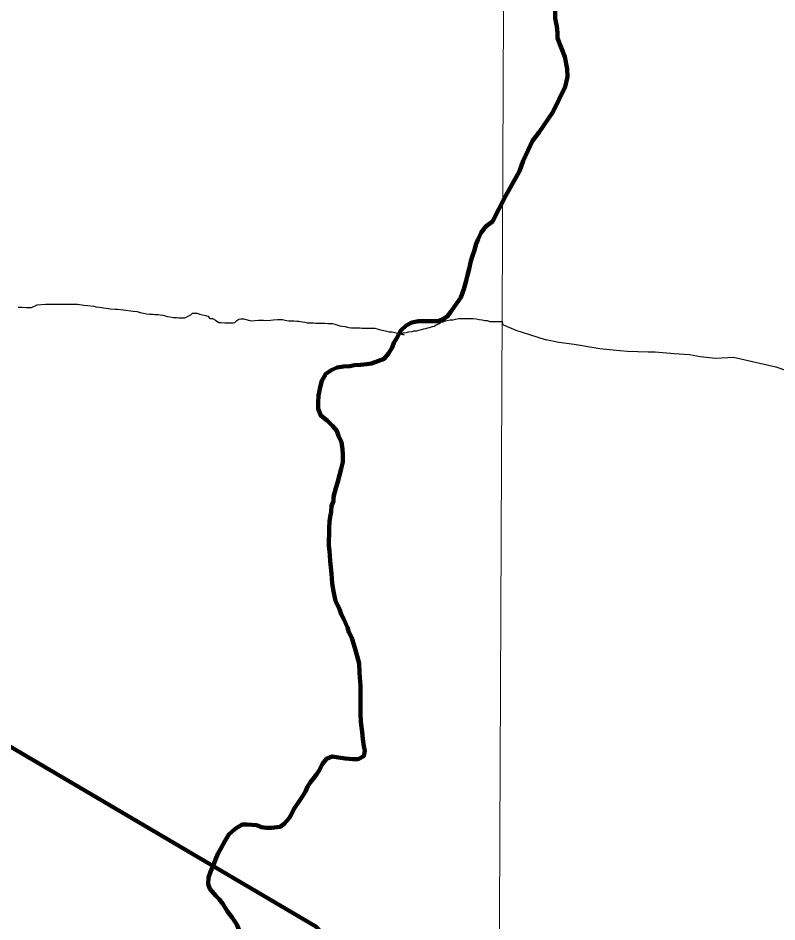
# Model space of a CAD drawing. Extents: x 553962 to 842807, y 8883888 to 9032388.
# Drawn here: x 659476 to 667576, y 8939787 to 8949437 of the extents above; entities that cross this region are included whole.
import ezdxf

# ---------------------------------------------------------------- set-up
doc = ezdxf.new("R2010")
doc.units = 0
doc.header["$LTSCALE"] = 150
for name, color, linetype, lineweight in [('1', 7, 'Continuous', 13), ('12', 7, 'Continuous', 25), ('24', 7, 'Continuous', 25), ('53', 7, 'Continuous', 106), ('9', 7, 'Continuous', 90)]:
    doc.layers.add(name, color=color, linetype=linetype, lineweight=lineweight)

msp = doc.modelspace()

# ---------------------------------------------------------------- linework, layer by layer
at = {"layer": '1'}
msp.add_lwpolyline([(664968.2, 9023436.8), (664657.1, 8949509), (664397.1, 8890880.2)], dxfattribs=at)
at = {"layer": '12'}
msp.add_line((664642.2, 8946198.1), (664648, 8946164.2), dxfattribs=at)
for points in [[(659477.7, 8946351.3), (659498.3, 8946349.8), (659518.3, 8946349.7), (659563.3, 8946346.8), (659585.8, 8946346.7), (659618.3, 8946346.5), (659678.6, 8946376.1)], [(659678.6, 8946376.1), (659768.6, 8946383.1), (659803.7, 8946382.8), (659828.7, 8946382.7), (659886.2, 8946382.3), (659911.2, 8946382.1), (659968.7, 8946381.7), (660001.2, 8946381.5), (660073.8, 8946381), (660108.8, 8946380.8), (660178.7, 8946372.8), (660218.7, 8946367.6), (660283.7, 8946362.1), (660306.2, 8946354.5), (660346.1, 8946349.2), (660388.6, 8946343.9), (660441.1, 8946336), (660463.6, 8946333.4), (660511.1, 8946330.6), (660536.1, 8946327.9), (660598.5, 8946322.5), (660626, 8946319.8), (660678.5, 8946311.9), (660703.5, 8946309.3), (660746, 8946304), (660778.4, 8946293.8), (660813.4, 8946286), (660845.8, 8946278.3), (660880.8, 8946275.6), (660913.3, 8946275.3), (660940.8, 8946272.7), (660970.8, 8946272.4), (660993.3, 8946267.3), (661020.8, 8946264.6), (661045.8, 8946259.4), (661070.7, 8946251.8), (661098.2, 8946246.6), (661133.2, 8946241.3), (661165.7, 8946238.6), (661193.2, 8946235.9), (661228.2, 8946235.7), (661255.7, 8946235.5), (661285.8, 8946250.3), (661318.5, 8946270.2), (661338.6, 8946285), (661358.6, 8946287.4), (661388.6, 8946287.2), (661413.5, 8946274.5), (661446, 8946266.8), (661476, 8946261.6), (661500.9, 8946253.9), (661523.3, 8946231.2), (661553.2, 8946228.5), (661583.2, 8946213.3), (661618, 8946188.1), (661643, 8946187.9), (661683, 8946182.6), (661703, 8946182.5), (661730.5, 8946182.3), (661750.5, 8946182.2), (661770.5, 8946182), (661790.5, 8946186.9), (661810.7, 8946206.8), (661833.3, 8946221.7), (661853.4, 8946226.6), (661883.4, 8946226.3), (661963.2, 8946203.3)], [(661963.2, 8946203.3), (662043.3, 8946210.3), (662068.3, 8946210.1), (662095.8, 8946209.9), (662115.9, 8946209.8), (662170.9, 8946211.9), (662198.5, 8946216.8), (662246, 8946218.9), (662278.5, 8946218.7), (662298.5, 8946218.6), (662326, 8946213.4), (662365.9, 8946205.6), (662388.4, 8946203), (662420.9, 8946202.8), (662451, 8946202.6), (662473.4, 8946199.9), (662508.4, 8946194.7), (662535.9, 8946189.5), (662563.4, 8946184.3), (662598.3, 8946181.6), (662628.4, 8946181.4), (662655.9, 8946178.7), (662690.9, 8946178.5), (662723.4, 8946178.2), (662750.9, 8946178.1), (662783.4, 8946177.8), (662810.9, 8946177.7), (662833.4, 8946175), (662855.9, 8946169.8), (662878.3, 8946162.2), (662910.8, 8946152), (662933.3, 8946149.3), (662968.2, 8946144.1), (663003.2, 8946133.8), (663030.7, 8946131.1), (663058.2, 8946131), (663088.2, 8946130.8), (663128.2, 8946130.5), (663150.7, 8946127.8), (663198.2, 8946127.5), (663223.2, 8946124.9), (663253.2, 8946124.7), (663283.2, 8946124.5), (663360.6, 8946103.9)], [(663597.8, 8946054.8), (663535.5, 8946075.2), (663565.5, 8946075), (663585.5, 8946074.9), (663620.5, 8946079.7), (663643.1, 8946087), (663683.2, 8946091.8), (663703.2, 8946096.7), (663728.2, 8946099), (663758.3, 8946106.3), (663783.3, 8946111.1), (663808.4, 8946118.5), (663828.5, 8946123.4), (663848.5, 8946128.2), (663868.5, 8946133.1), (663898.6, 8946142.9), (663918.7, 8946147.8), (663938.8, 8946162.7), (663966.4, 8946172.5), (663989, 8946189.9), (664009.1, 8946194.8), (664036.7, 8946204.6), (664056.7, 8946209.5), (664086.8, 8946214.3), (664119.3, 8946216.6), (664144.3, 8946221.4), (664179.4, 8946228.7), (664199.4, 8946228.6), (664226.9, 8946228.4), (664246.9, 8946228.2), (664266.9, 8946228.1), (664287, 8946228), (664312, 8946227.8), (664332, 8946227.7), (664364.5, 8946227.5), (664396.9, 8946219.7), (664429.4, 8946214.5), (664456.9, 8946209.3), (664481.9, 8946206.7), (664511.8, 8946198.9), (664531.8, 8946198.8), (664561.8, 8946198.6), (664591.9, 8946198.4), (664619.4, 8946198.2), (664642.2, 8946198.1)], [(664648, 8946164.2), (664788.5, 8946106.5), (665103.6, 8946005.6), (665109.8, 8946004.3)], [(663360.6, 8946103.9), (663413, 8946093.6), (663438, 8946088.4), (663470.5, 8946085.7), (663597.8, 8946054.8)], [(665109.8, 8946004.3), (665247.8, 8945976), (665412.8, 8945953.7), (665687.2, 8945908.2), (665900.9, 8945888.2)], [(665900.9, 8945888.2), (665982.2, 8945880.6), (666202.6, 8945874.9)], [(666202.6, 8945874.9), (666275.7, 8945873), (666478.5, 8945857.2)], [(666478.5, 8945857.2), (666643.1, 8945844.4), (666761.4, 8945822.1), (666919.1, 8945806.1), (667051.8, 8945813.4)], [(667051.8, 8945813.4), (667113.8, 8945816.9), (667562.9, 8945712.1), (667679.5, 8945672.9), (667863.7, 8945588.3), (668351.7, 8945437.2), (668487.4, 8945403.3), (668487.6, 8945403.3)]]:
    msp.add_lwpolyline(points, dxfattribs=at)
at = {"layer": '24'}
for points in [[(664829.8, 8947803.3), (664867.6, 8947912.5), (664966.8, 8948127.8), (665039.6, 8948220.2), (665182.5, 8948431.5), (665314.9, 8948703.3), (665339.6, 8948809.3), (665338, 8948895), (665313.2, 8949024), (665234.2, 8949220.9), (665232.7, 8949279.6), (665225, 8949346.5), (665209.5, 8949437.1)], [(663068.8, 8945730.6), (663131.3, 8945735.3), (663198.9, 8945742.4), (663249, 8945749.7), (663384.3, 8945799), (663429.7, 8945856.3), (663470, 8945921.2), (663487.7, 8945971.1), (663523, 8946026), (663558.4, 8946098.4), (663618.7, 8946153.1), (663678.9, 8946185.3), (663749, 8946202.5), (663959.2, 8946201.4), (664019.3, 8946225.1), (664060.5, 8946254.5), (664092.8, 8946295.7), (664128.1, 8946345.7), (664157.6, 8946392.7), (664200.5, 8946455.3), (664234, 8946542.6), (664260.5, 8946630.8), (664274.2, 8946692.6), (664292, 8946760.1), (664309.9, 8946842.6), (664327.7, 8946897.5), (664345.4, 8946947.4), (664365.8, 8947027.4), (664386, 8947077.3), (664418.9, 8947147.2), (664471.8, 8947217), (664539.5, 8947266.7), (664677.1, 8947534.4), (664829.8, 8947803.3)], [(662794.6, 8943803), (662795.5, 8943990.7), (662800.8, 8944060.7), (662806.1, 8944113.2), (662816.3, 8944165.7), (662821.6, 8944230.7), (662841.9, 8944278.1), (662844.6, 8944325.7), (662867.6, 8944418.1), (662885.3, 8944475.6), (662905.7, 8944558), (662923.6, 8944625.5), (662943.9, 8944695.4), (662944.3, 8944780.5), (662939.5, 8944835.6), (662927.4, 8944910.7), (662895.2, 8944975.9), (662877.9, 8945028.6), (662833.1, 8945083.8), (662775.8, 8945141.7), (662706, 8945192.1), (662678.8, 8945264.8), (662679.1, 8945327.3), (662682, 8945407.3), (662699.9, 8945494.8), (662720.2, 8945562.3), (662760.6, 8945637.1), (662825.9, 8945681.8), (662883.5, 8945706.5), (662948.6, 8945716.2), (663016.2, 8945720.9), (663068.8, 8945730.6)], [(661583.1, 8940454), (661608.4, 8940513.9), (661636.2, 8940563.8), (661684.1, 8940648.6), (661724.5, 8940718.5), (661794.8, 8940780.7), (661867.6, 8940825.3), (661920.1, 8940827.6), (662020.2, 8940819.5), (662075.1, 8940799.2), (662125.1, 8940791.5), (662180.2, 8940791.2), (662272.8, 8940800.7), (662315.5, 8940833), (662370.8, 8940895.3), (662396.1, 8940937.7), (662421.3, 8940990.1), (662471.7, 8941069.9), (662507, 8941122.3), (662544.8, 8941179.6), (662565, 8941229.6), (662595.3, 8941274.4), (662625.5, 8941314.3), (662660.7, 8941361.7), (662688.5, 8941404.1), (662726.3, 8941473.9), (662766.6, 8941526.3), (662829.3, 8941553.5), (662896.8, 8941540.6), (662969.3, 8941530.2), (663049.3, 8941524.8), (663106.8, 8941524.5), (663166.2, 8941557.2), (663177.3, 8941611.7), (663167.5, 8941661.8), (663155.4, 8941736.9), (663148.2, 8941817.1), (663143.5, 8941867.1), (663133.7, 8941927.2), (663131.6, 8942007.3), (663129.5, 8942092.4), (663130.5, 8942310.1), (663123.4, 8942397.7), (663121.1, 8942447.7), (663116.6, 8942545.3), (663096.9, 8942623), (663069.8, 8942713.2), (663052.6, 8942768.3), (663037.8, 8942820.9), (663008.1, 8942881.2), (662990.8, 8942928.8), (662953.6, 8943019.1), (662923.9, 8943071.8), (662906.6, 8943124.4), (662864.5, 8943214.7), (662854.7, 8943264.8), (662840, 8943334.9), (662830.3, 8943402.5), (662825.6, 8943455.1), (662820.8, 8943502.6), (662816.1, 8943572.7), (662808.9, 8943637.8), (662804.2, 8943700.4), (662799.4, 8943750.4), (662794.6, 8943803)], [(661761.8, 8939000.7), (661762.8, 8939267), (661773.1, 8939337), (661780.9, 8939392), (661798.7, 8939457), (661821.5, 8939521.9), (661839.4, 8939601.9), (661839.8, 8939689.5), (661812.6, 8939759.7), (661762.9, 8939832.5), (661710.7, 8939897.8), (661661, 8939978.2), (661621.2, 8940028.4), (661586.3, 8940063.6), (661524.1, 8940141.5), (661506.8, 8940189.1), (661509.7, 8940261.7), (661530, 8940321.6), (661565.4, 8940401.5), (661583.1, 8940454)]]:
    msp.add_lwpolyline(points, dxfattribs=at)
msp.add_spline([(665209.5, 8949437.1), (665261.8, 8949907.3), (665888.8, 8950560.5), (666750.9, 8951187.5), (667665.3, 8951814.5), (668344.5, 8952363.1), (668788.7, 8952911.7), (669180.6, 8953564.9), (669154.4, 8954270.2), (669755.3, 8954662.1), (670486.8, 8955027.9), (671218.3, 8955785.5), (671166.1, 8956360.3), (671531.8, 8956726), (671479.6, 8956987.3), (670957.1, 8957405.3), (670695.8, 8957849.4), (671139.9, 8958502.5), (671845.3, 8959207.9), (672394, 8958789.9), (673047.1, 8959234), (673465.1, 8959834.9), (673177.7, 8960461.9), (673987.6, 8960749.3), (675163.2, 8960879.9), (676103.7, 8960906.1), (677253.2, 8961428.6), (677697.4, 8961559.2), (678115.4, 8962133.9), (678611.8, 8962369.1), (678820.8, 8962919.9), (679291, 8963704.1), (679918, 8964226.8), (679944.1, 8964697.3), (679709, 8965272.3), (679291, 8966004.2), (678115.4, 8966945.2)], degree=3, dxfattribs=at)
at = {"layer": '53'}
for points in [[(664829.8, 8947803.3), (664867.6, 8947912.5), (664966.8, 8948127.8), (665039.6, 8948220.2), (665182.5, 8948431.5), (665314.9, 8948703.3), (665339.6, 8948809.3), (665338, 8948895), (665313.2, 8949024), (665234.2, 8949220.9), (665232.7, 8949279.6), (665225, 8949346.5), (665209.5, 8949437.1)], [(663068.8, 8945730.6), (663131.3, 8945735.3), (663198.9, 8945742.4), (663249, 8945749.7), (663384.3, 8945799), (663429.7, 8945856.3), (663470, 8945921.2), (663487.7, 8945971.1), (663523, 8946026), (663558.4, 8946098.4), (663618.7, 8946153.1), (663678.9, 8946185.3), (663749, 8946202.5), (663959.2, 8946201.4), (664019.3, 8946225.1), (664060.5, 8946254.5), (664092.8, 8946295.7), (664128.1, 8946345.7), (664157.6, 8946392.7), (664200.5, 8946455.3), (664234, 8946542.6), (664260.5, 8946630.8), (664274.2, 8946692.6), (664292, 8946760.1), (664309.9, 8946842.6), (664327.7, 8946897.5), (664345.4, 8946947.4), (664365.8, 8947027.4), (664386, 8947077.3), (664418.9, 8947147.2), (664471.8, 8947217), (664539.5, 8947266.7), (664677.1, 8947534.4), (664829.8, 8947803.3)], [(662794.6, 8943803), (662795.5, 8943990.7), (662800.8, 8944060.7), (662806.1, 8944113.2), (662816.3, 8944165.7), (662821.6, 8944230.7), (662841.9, 8944278.1), (662844.6, 8944325.7), (662867.6, 8944418.1), (662885.3, 8944475.6), (662905.7, 8944558), (662923.6, 8944625.5), (662943.9, 8944695.4), (662944.3, 8944780.5), (662939.5, 8944835.6), (662927.4, 8944910.7), (662895.2, 8944975.9), (662877.9, 8945028.6), (662833.1, 8945083.8), (662775.8, 8945141.7), (662706, 8945192.1), (662678.8, 8945264.8), (662679.1, 8945327.3), (662682, 8945407.3), (662699.9, 8945494.8), (662720.2, 8945562.3), (662760.6, 8945637.1), (662825.9, 8945681.8), (662883.5, 8945706.5), (662948.6, 8945716.2), (663016.2, 8945720.9), (663068.8, 8945730.6)], [(661583.1, 8940454), (661608.4, 8940513.9), (661636.2, 8940563.8), (661684.1, 8940648.6), (661724.5, 8940718.5), (661794.8, 8940780.7), (661867.6, 8940825.3), (661920.1, 8940827.6), (662020.2, 8940819.5), (662075.1, 8940799.2), (662125.1, 8940791.5), (662180.2, 8940791.2), (662272.8, 8940800.7), (662315.5, 8940833), (662370.8, 8940895.3), (662396.1, 8940937.7), (662421.3, 8940990.1), (662471.7, 8941069.9), (662507, 8941122.3), (662544.8, 8941179.6), (662565, 8941229.6), (662595.3, 8941274.4), (662625.5, 8941314.3), (662660.7, 8941361.7), (662688.5, 8941404.1), (662726.3, 8941473.9), (662766.6, 8941526.3), (662829.3, 8941553.5), (662896.8, 8941540.6), (662969.3, 8941530.2), (663049.3, 8941524.8), (663106.8, 8941524.5), (663166.2, 8941557.2), (663177.3, 8941611.7), (663167.5, 8941661.8), (663155.4, 8941736.9), (663148.2, 8941817.1), (663143.5, 8941867.1), (663133.7, 8941927.2), (663131.6, 8942007.3), (663129.5, 8942092.4), (663130.5, 8942310.1), (663123.4, 8942397.7), (663121.1, 8942447.7), (663116.6, 8942545.3), (663096.9, 8942623), (663069.8, 8942713.2), (663052.6, 8942768.3), (663037.8, 8942820.9), (663008.1, 8942881.2), (662990.8, 8942928.8), (662953.6, 8943019.1), (662923.9, 8943071.8), (662906.6, 8943124.4), (662864.5, 8943214.7), (662854.7, 8943264.8), (662840, 8943334.9), (662830.3, 8943402.5), (662825.6, 8943455.1), (662820.8, 8943502.6), (662816.1, 8943572.7), (662808.9, 8943637.8), (662804.2, 8943700.4), (662799.4, 8943750.4), (662794.6, 8943803)], [(661761.8, 8939000.7), (661762.8, 8939267), (661773.1, 8939337), (661780.9, 8939392), (661798.7, 8939457), (661821.5, 8939521.9), (661839.4, 8939601.9), (661839.8, 8939689.5), (661812.6, 8939759.7), (661762.9, 8939832.5), (661710.7, 8939897.8), (661661, 8939978.2), (661621.2, 8940028.4), (661586.3, 8940063.6), (661524.1, 8940141.5), (661506.8, 8940189.1), (661509.7, 8940261.7), (661530, 8940321.6), (661565.4, 8940401.5), (661583.1, 8940454)]]:
    msp.add_lwpolyline(points, dxfattribs=at)
msp.add_spline([(665209.5, 8949437.1), (665261.8, 8949907.3), (665888.8, 8950560.5), (666750.9, 8951187.5), (667665.3, 8951814.5), (668344.5, 8952363.1), (668788.7, 8952911.7), (669180.6, 8953564.9), (669154.4, 8954270.2), (669755.3, 8954662.1), (670000.9, 8954785.2)], degree=3, dxfattribs=at)
at = {"layer": '9'}
msp.add_lwpolyline([(645793.1, 8949290.9), (653495.4, 8947850), (659002.1, 8941889), (662654, 8939737.7), (668185.2, 8933928.8)], dxfattribs=at)
msp.add_spline([(637260.6, 8972975.8), (641524.5, 8971056.2), (652526.1, 8965412.7), (653164.3, 8965062.8), (670790.5, 8953770.1), (686194, 8943929.9), (696283.3, 8937647.1)], degree=3, dxfattribs=at)

doc.saveas('drawing.dxf')
